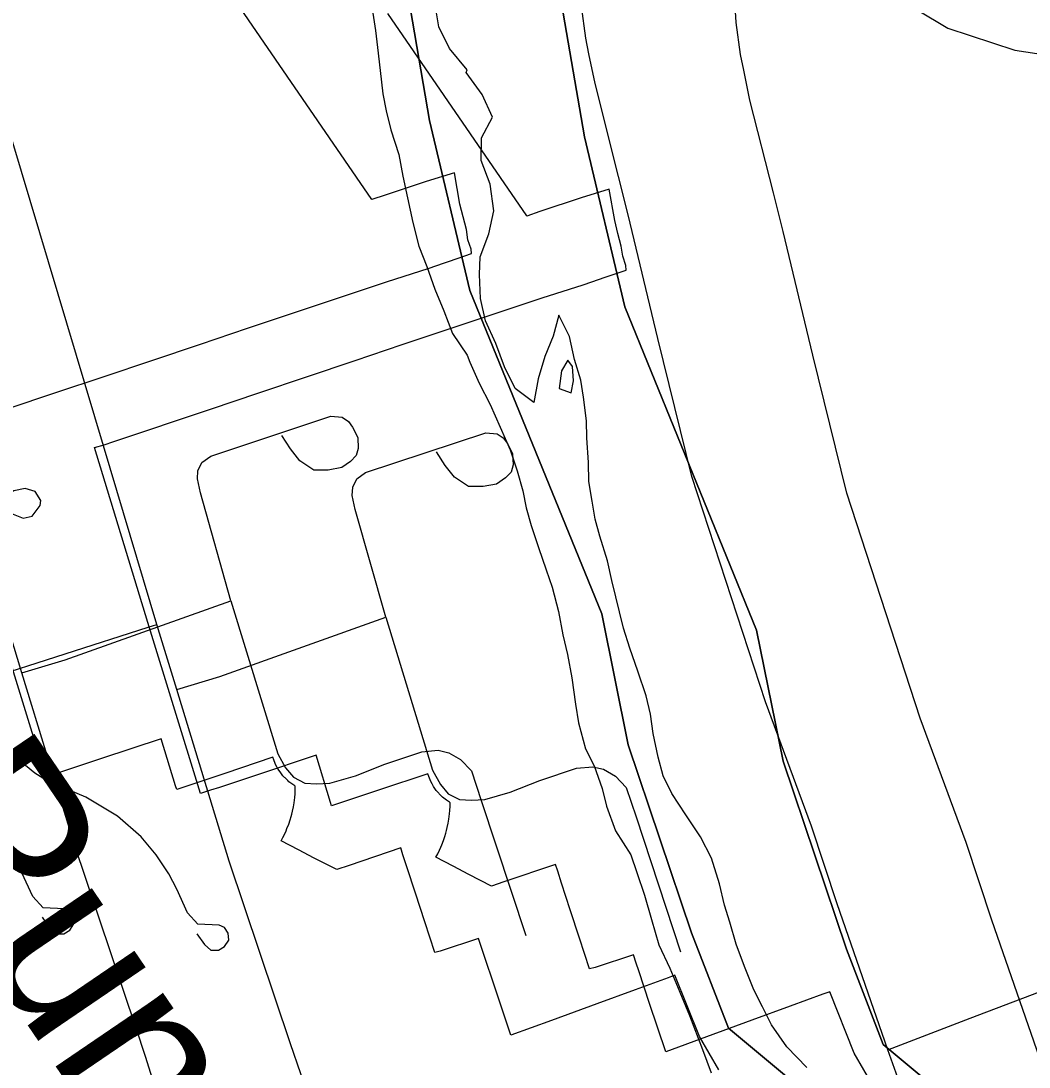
# Model space of a CAD drawing. Extents: x -38.2 to 41.9, y -4 to 24.9.
# Drawn here: x 4.294 to 4.857, y 16.672 to 17.256 of the extents above; entities that cross this region are included whole.
import ezdxf

# ---------------------------------------------------------------- set-up
doc = ezdxf.new("R2010")
doc.units = 0
for name, color, linetype in [('Default', 7, 'Continuous'), ('GM_X_City_Street', 7, 'Continuous'), ('GM_X_County_Road', 7, 'Continuous'), ('GM_X_Interchange_Ramps', 7, 'Continuous'), ('GM_X_Interstate_Location', 7, 'Continuous'), ('GM_X_Major_River', 7, 'Continuous'), ('GM_X_Minor_River_Text', 7, 'Continuous'), ('GM_X_State_Location', 7, 'Continuous'), ('GM_X_State_Route', 7, 'Continuous'), ('GM_X_Township_Road', 7, 'Continuous')]:
    doc.layers.add(name, color=color, linetype=linetype)

msp = doc.modelspace()

# ---------------------------------------------------------------- linework, layer by layer
at = {"layer": 'Default'}
for points in [[(4.25915, 17.03044), (4.31312, 17.04853), (4.34008, 17.05756), (4.36674, 17.0665), (4.39391, 17.07565), (4.42016, 17.08449), (4.44592, 17.09307), (4.49842, 17.11061), (4.52119, 17.1179), (4.53035, 17.12106), (4.533, 17.12196), (4.54536, 17.12612), (4.54517, 17.12865), (4.54335, 17.13383), (4.54249, 17.13953), (4.54064, 17.1466), (4.53894, 17.15376), (4.53579, 17.17132), (4.52011, 17.16649), (4.49715, 17.15876), (4.48977, 17.15627), (4.48972, 17.15635), (4.41216, 17.26941)], [(4.68353, 16.67029), (4.67273, 16.68889), (4.659, 16.72317), (4.65514, 16.72176), (4.63681, 16.71508), (4.61546, 16.70729), (4.59009, 16.69799), (4.56739, 16.68968), (4.55841, 16.71657), (4.55232, 16.73483), (4.55081, 16.73915), (4.54931, 16.74368), (4.52794, 16.73664), (4.52488, 16.73585), (4.51925, 16.7531), (4.51408, 16.76895), (4.5092, 16.7838), (4.50706, 16.7904), (4.50588, 16.79429), (4.47698, 16.78455), (4.47005, 16.78219), (4.45747, 16.78861), (4.44869, 16.7932), (4.43903, 16.79831), (4.44, 16.80013), (4.44102, 16.80217), (4.4418, 16.80389), (4.44229, 16.80511), (4.44324, 16.80759), (4.44405, 16.80992), (4.44459, 16.81174), (4.44497, 16.8132), (4.44537, 16.81486), (4.44589, 16.81727), (4.44627, 16.81951), (4.44662, 16.82251), (4.44679, 16.8244), (4.44693, 16.82686), (4.44695, 16.82865), (4.44667, 16.82894), (4.44494, 16.8301), (4.44342, 16.83126), (4.44271, 16.83188), (4.44122, 16.83333), (4.44085, 16.83358), (4.44056, 16.83402), (4.44006, 16.83459), (4.43923, 16.83561), (4.43845, 16.83668), (4.43769, 16.83778), (4.43684, 16.83924), (4.43597, 16.84093), (4.43573, 16.84145), (4.43497, 16.84338), (4.43445, 16.84492), (4.40753, 16.8359), (4.38069, 16.82689), (4.38008, 16.82886), (4.37207, 16.85522), (4.33871, 16.84416), (4.32087, 16.83818), (4.31807, 16.8373), (4.31305, 16.83572), (4.31258, 16.83557), (4.30752, 16.83394), (4.27804, 16.92941)]]:
    msp.add_lwpolyline(points, dxfattribs=at)
at = {"layer": 'GM_X_City_Street'}
msp.add_lwpolyline([(4.30551, 16.75553), (4.30965, 16.7496), (4.3132, 16.74635), (4.31764, 16.74635), (4.3209, 16.74842), (4.32326, 16.75197), (4.32296, 16.75582), (4.3209, 16.75907), (4.31794, 16.76026), (4.3061, 16.76085), (4.30028, 16.76723), (4.29426, 16.78039), (4.28983, 16.78897), (4.28272, 16.79963), (4.27444, 16.8097), (4.26113, 16.82124), (4.24337, 16.83189), (4.22148, 16.84107), (4.21497, 16.84521), (4.20343, 16.85468), (4.19412, 16.86725), (4.18938, 16.87991), (4.18542, 16.89692)], dxfattribs=at)
at = {"layer": 'GM_X_County_Road'}
msp.add_lwpolyline([(4.77001, 16.6611), (4.75921, 16.6797), (4.74547, 16.71398), (4.74161, 16.71257), (4.72329, 16.70589), (4.70194, 16.6981), (4.67657, 16.6888), (4.65387, 16.68049), (4.64489, 16.70739), (4.6388, 16.72565), (4.63728, 16.72996), (4.63579, 16.73449), (4.61441, 16.72745), (4.61136, 16.72667), (4.60572, 16.74391), (4.60056, 16.75976), (4.59568, 16.77461), (4.59354, 16.78121), (4.59236, 16.7851), (4.56346, 16.77536), (4.55652, 16.773), (4.54395, 16.77942), (4.53517, 16.78402), (4.52551, 16.78912), (4.52648, 16.79094), (4.52749, 16.79298), (4.52828, 16.79471), (4.52877, 16.79592), (4.52972, 16.7984), (4.53052, 16.80073), (4.53107, 16.80255), (4.53145, 16.80401), (4.53185, 16.80567), (4.53237, 16.80808), (4.53275, 16.81032), (4.5331, 16.81333), (4.53327, 16.81521), (4.53341, 16.81767), (4.53343, 16.81946), (4.53315, 16.81975), (4.53142, 16.82091), (4.5299, 16.82207), (4.52919, 16.82269), (4.5277, 16.82414), (4.52733, 16.82439), (4.52704, 16.82483), (4.52654, 16.8254), (4.52571, 16.82642), (4.52493, 16.82749), (4.52417, 16.82859), (4.52332, 16.83005), (4.52244, 16.83174), (4.52221, 16.83226), (4.52145, 16.83419), (4.52093, 16.83574), (4.49401, 16.82671), (4.46717, 16.8177), (4.46655, 16.81967), (4.45855, 16.84603), (4.42519, 16.83497), (4.40734, 16.82899), (4.40455, 16.82811), (4.39953, 16.82653), (4.39906, 16.82638), (4.39399, 16.82475), (4.36452, 16.92022), (4.33475, 17.0178), (4.34025, 17.01945), (4.34563, 17.02125), (4.3996, 17.03934), (4.42656, 17.04837), (4.45321, 17.05731), (4.48039, 17.06647), (4.50664, 17.0753), (4.53239, 17.08388), (4.5849, 17.10142), (4.60767, 17.10871), (4.61683, 17.11187), (4.61948, 17.11277), (4.63184, 17.11694), (4.63165, 17.11946), (4.62982, 17.12464), (4.62897, 17.13034), (4.62712, 17.13741), (4.62542, 17.14457), (4.62226, 17.16213), (4.60659, 17.1573), (4.58363, 17.14957), (4.57625, 17.14708), (4.57619, 17.14716), (4.49864, 17.26023)], dxfattribs=at)
at = {"layer": 'GM_X_Interchange_Ramps'}
for points in [[(4.27379, 16.48003), (4.43147, 16.4679), (4.54027, 16.45851), (4.79583, 16.43352), (4.80362, 16.49627), (4.79984, 16.5409), (4.77923, 16.59788), (4.75691, 16.63702), (4.68892, 16.69365), (4.66832, 16.74686), (4.63294, 16.85191), (4.61817, 16.92503), (4.54451, 17.10557), (4.52192, 17.2005), (4.49566, 17.35396)], [(4.49566, 17.35396), (4.52192, 17.2005), (4.54451, 17.10557), (4.61817, 16.92503), (4.63294, 16.85191), (4.66832, 16.74686), (4.68892, 16.69365), (4.75691, 16.63702), (4.77923, 16.59788), (4.79984, 16.5409), (4.80362, 16.49627), (4.79583, 16.43352), (4.87397, 16.43399), (5.33981, 16.41081), (5.57668, 16.40109), (5.68741, 16.39544), (5.98531, 16.37641)], [(4.28158, 16.4765), (4.36026, 16.47084), (4.51795, 16.45871), (4.62674, 16.44932), (4.88231, 16.42433), (4.89009, 16.48708), (4.88632, 16.53171), (4.8657, 16.58869), (4.84339, 16.62783), (4.7754, 16.68446), (4.7548, 16.73767), (4.71942, 16.84272), (4.70465, 16.91584), (4.63099, 17.09638), (4.6084, 17.19132), (4.58214, 17.34477)], [(4.58214, 17.34477), (4.6084, 17.19132), (4.63099, 17.09638), (4.70465, 16.91584), (4.71942, 16.84272), (4.7548, 16.73767), (4.7754, 16.68446), (4.84339, 16.62783), (4.8657, 16.58869), (4.88632, 16.53171), (4.89009, 16.48708), (4.88231, 16.42433), (4.96044, 16.4248), (5.42629, 16.40162), (5.66316, 16.3919), (5.77389, 16.38625), (6.07178, 16.36722)], [(4.44429, 16.68497), (4.41003, 16.78689), (4.38071, 16.88283), (4.36961, 16.91912), (4.33976, 17.01883), (4.2734, 17.24054), (4.26278, 17.27893), (4.26252, 17.27988)], [(4.69746, 17.22854), (4.69565, 17.23734), (4.69325, 17.2552), (4.69253, 17.26726), (4.69257, 17.26827)], [(4.714, 17.16009), (4.70088, 17.21192), (4.69746, 17.22854)], [(4.96067, 16.42426), (4.95635, 16.43247), (4.91579, 16.52418), (4.89337, 16.59147), (4.8644, 16.6724), (4.83603, 16.75386), (4.82171, 16.79728), (4.79607, 16.86666), (4.755, 16.99242), (4.73595, 17.0695), (4.71944, 17.13857), (4.714, 17.16009)], [(4.51817, 16.45817), (4.47208, 16.59692), (4.44994, 16.66815), (4.44429, 16.68497)]]:
    msp.add_lwpolyline(points, dxfattribs=at)
at = {"layer": 'GM_X_Interstate_Location'}
for points in [[(4.2719, 16.88773), (4.26439, 16.9091), (4.26083, 16.92611), (4.25964, 16.9447), (4.26083, 16.95657), (4.26439, 16.96725), (4.27072, 16.97873), (4.2806, 16.98624), (4.2893, 16.9807), (4.29484, 16.97833), (4.29998, 16.97952), (4.30433, 16.98545), (4.30472, 16.98822), (4.30156, 16.99336), (4.29602, 16.99495), (4.2897, 16.99376), (4.28258, 16.98901)], [(4.2719, 16.88773), (4.3647, 16.91755), (4.36961, 16.91912)], [(4.39199, 16.74634), (4.39613, 16.74041), (4.39968, 16.73716), (4.40412, 16.73716), (4.40737, 16.73923), (4.40974, 16.74278), (4.40944, 16.74663), (4.40737, 16.74988), (4.40442, 16.75107), (4.39258, 16.75166), (4.38676, 16.75804), (4.38074, 16.7712), (4.3763, 16.77978), (4.3692, 16.79044), (4.36092, 16.80051), (4.3476, 16.81205), (4.32985, 16.8227), (4.30796, 16.83188), (4.30145, 16.83603), (4.28991, 16.84549), (4.2806, 16.85806), (4.27585, 16.87072), (4.2719, 16.88773)]]:
    msp.add_lwpolyline(points, dxfattribs=at)
at = {"layer": 'GM_X_Major_River'}
for points in [[(4.54295, 17.22885), (4.53313, 17.24066), (4.5271, 17.25284), (4.52488, 17.26614), (4.5253, 17.27562), (4.52155, 17.28741), (4.51619, 17.27605), (4.50596, 17.28331), (4.5064, 17.29545), (4.49999, 17.30763), (4.50081, 17.32129), (4.49364, 17.33271), (4.49446, 17.34638), (4.50287, 17.36), (4.51279, 17.37097), (4.51357, 17.374)], [(4.48993, 17.26288), (4.49177, 17.25073), (4.49287, 17.24123), (4.49433, 17.22832), (4.4958, 17.2154), (4.49765, 17.2059), (4.50027, 17.19526), (4.50477, 17.18158), (4.50699, 17.16942), (4.5096, 17.15726), (4.51258, 17.14358), (4.51594, 17.13028), (4.52045, 17.11886), (4.52495, 17.10632), (4.52984, 17.09415), (4.53472, 17.08159), (4.54302, 17.06941)], [(4.73276, 16.67167), (4.72155, 16.68323), (4.71301, 16.69551), (4.70786, 16.70546), (4.70307, 16.71502), (4.69795, 16.72801), (4.69321, 16.7406), (4.6896, 16.75281), (4.68671, 16.76234), (4.68385, 16.77416), (4.67952, 16.78865), (4.67325, 16.80051), (4.66509, 16.81279), (4.6573, 16.82467), (4.65252, 16.83462), (4.64964, 16.84491), (4.64681, 16.85824), (4.64545, 16.86889), (4.64295, 16.87918), (4.63822, 16.89292), (4.63387, 16.90589), (4.63024, 16.91696), (4.62381, 16.94363), (4.62132, 16.95468), (4.61698, 16.96841), (4.61447, 16.97794), (4.61272, 16.98784), (4.61099, 16.99887), (4.61077, 17.00951), (4.60983, 17.02319), (4.6096, 17.03269), (4.6079, 17.046), (4.60653, 17.05551), (4.6029, 17.06696), (4.60007, 17.07991), (4.59417, 17.09176), (4.59097, 17.08005), (4.58625, 17.06873), (4.58264, 17.05625), (4.58017, 17.043), (4.56967, 17.05075), (4.56378, 17.06299), (4.55905, 17.07597), (4.55317, 17.08859), (4.55032, 17.10116), (4.54976, 17.11445), (4.55029, 17.12432), (4.55503, 17.13715), (4.55788, 17.15002), (4.55583, 17.16486), (4.55072, 17.17822), (4.5509, 17.19075), (4.55715, 17.20242), (4.55127, 17.21504), (4.54235, 17.22732), (4.54295, 17.22885)], [(4.54302, 17.06941), (4.54448, 17.06556), (4.54961, 17.05371), (4.55588, 17.04185), (4.56688, 17.01663), (4.57088, 17.0048), (4.57412, 16.99374), (4.57588, 16.98422), (4.57876, 16.9743), (4.58275, 16.9621), (4.58711, 16.9495), (4.59038, 16.93996), (4.59397, 16.92624), (4.59643, 16.91329), (4.59892, 16.90225), (4.60138, 16.8893), (4.60343, 16.87446), (4.60518, 16.86419), (4.60913, 16.8497), (4.61392, 16.84013), (4.61828, 16.82754), (4.62079, 16.81763), (4.62589, 16.80389), (4.63441, 16.79047), (4.63768, 16.78055), (4.64204, 16.76795), (4.64601, 16.75423), (4.64997, 16.74012), (4.65622, 16.72712), (4.66171, 16.71375), (4.6672, 16.70075), (4.6745, 16.68166), (4.67924, 16.66868)], [(4.59911, 17.06663), (4.5956, 17.06061), (4.59432, 17.05076), (4.60111, 17.04838)], [(4.60111, 17.04838), (4.60235, 17.05519), (4.60171, 17.06318), (4.59911, 17.06663)]]:
    msp.add_lwpolyline(points, dxfattribs=at)
at = {"layer": 'GM_X_State_Location'}
for points in [[(4.38071, 16.88283), (4.40478, 16.89009), (4.49749, 16.92312), (4.48043, 16.9833), (4.47869, 16.99111), (4.47899, 16.99574), (4.4813, 17.00037), (4.48621, 17.00384), (4.5533, 17.02611), (4.55966, 17.02554), (4.56313, 17.02322), (4.56544, 17.02004), (4.56833, 17.01425), (4.56862, 17.00818), (4.56747, 17.00413), (4.56429, 17.00094), (4.55937, 16.99748), (4.55185, 16.99603), (4.54376, 16.99603), (4.53595, 17.00123), (4.53075, 17.00789), (4.52582, 17.01541)], [(4.49749, 16.92312), (4.52361, 16.83772), (4.52801, 16.82974), (4.53241, 16.82452), (4.53872, 16.82123), (4.54531, 16.82095), (4.55273, 16.82123), (4.56701, 16.82535), (4.58349, 16.83194), (4.60409, 16.83882), (4.61315, 16.83964), (4.61919, 16.83826), (4.62578, 16.83442), (4.63182, 16.8281), (4.63732, 16.81161), (4.66217, 16.73619)]]:
    msp.add_lwpolyline(points, dxfattribs=at)
at = {"layer": 'GM_X_State_Route'}
for points in [[(4.66231, 17.39019), (4.75649, 17.2929), (4.77819, 17.27205), (4.81137, 17.25206), (4.84881, 17.23972), (4.88582, 17.23419), (4.92411, 17.23291), (5.15128, 17.21973), (5.17809, 17.21845), (5.20574, 17.2193), (5.22786, 17.2227), (5.26317, 17.23461), (5.29592, 17.25418), (5.3155, 17.27205), (5.33549, 17.29588), (5.34527, 17.31332), (5.35804, 17.3431), (5.36442, 17.36735), (5.36995, 17.39882), (5.38824, 17.51284), (5.39335, 17.54007), (5.39973, 17.56857), (5.41249, 17.60218), (5.42168, 17.61775)], [(4.35781, 16.69416), (4.32356, 16.79608), (4.29423, 16.89202), (4.28313, 16.92831), (4.25328, 17.02802), (4.18692, 17.24973), (4.1763, 17.28812), (4.17604, 17.28907)], [(4.61099, 17.23773), (4.60917, 17.24653), (4.60678, 17.26438), (4.60605, 17.27645), (4.6061, 17.27746)], [(4.62752, 17.16927), (4.61441, 17.22111), (4.61099, 17.23773)], [(4.87419, 16.43345), (4.86987, 16.44166), (4.82931, 16.53337), (4.80689, 16.60066), (4.77792, 16.68159), (4.74955, 16.76305), (4.73523, 16.80647), (4.70959, 16.87585), (4.66852, 17.00161), (4.64947, 17.07869), (4.63296, 17.14776), (4.62752, 17.16927)], [(4.43169, 16.46736), (4.38561, 16.6061), (4.36347, 16.67734), (4.35781, 16.69416)]]:
    msp.add_lwpolyline(points, dxfattribs=at)
at = {"layer": 'GM_X_Township_Road'}
msp.add_line((4.77792, 16.68159), (4.82402, 16.69916), dxfattribs=at)
for points in [[(4.29423, 16.89202), (4.3183, 16.89928), (4.41101, 16.93231), (4.39395, 16.99249), (4.39222, 17.0003), (4.39251, 17.00493), (4.39482, 17.00955), (4.39974, 17.01303), (4.46682, 17.0353), (4.47318, 17.03473), (4.47665, 17.03241), (4.47897, 17.02923), (4.48186, 17.02344), (4.48215, 17.01736), (4.48099, 17.01332), (4.47781, 17.01013), (4.4729, 17.00666), (4.46538, 17.00522), (4.45728, 17.00522), (4.44947, 17.01042), (4.44427, 17.01708), (4.43935, 17.0246)], [(4.41101, 16.93231), (4.43714, 16.8469), (4.44153, 16.83893), (4.44593, 16.83371), (4.45225, 16.83042), (4.45883, 16.83014), (4.46625, 16.83042), (4.48053, 16.83454), (4.49701, 16.84113), (4.51761, 16.848), (4.52667, 16.84882), (4.53271, 16.84745), (4.53931, 16.8436), (4.54535, 16.83729), (4.55084, 16.8208), (4.57569, 16.74538)], [(4.82402, 16.69916), (4.86274, 16.71391), (4.86725, 16.71582), (4.87158, 16.71811), (4.87489, 16.72022), (4.87923, 16.72348), (4.88537, 16.72954), (4.88901, 16.73418), (4.89884, 16.74934), (4.90187, 16.75322), (4.90667, 16.75819), (4.90869, 16.75994), (4.91747, 16.76596), (4.93739, 16.77704), (4.94229, 16.78017), (4.94912, 16.78621), (4.95281, 16.79068), (4.9567, 16.79703), (4.96001, 16.80547), (4.96095, 16.80947), (4.96174, 16.81654), (4.96268, 16.84464)]]:
    msp.add_lwpolyline(points, dxfattribs=at)

# ---------------------------------------------------------------- texts
at = {"layer": 'GM_X_Minor_River_Text'}
msp.add_text('Run', height=0.09469, rotation=304.23416, dxfattribs=at).set_placement((4.21708, 16.81331))

doc.saveas('drawing.dxf')
